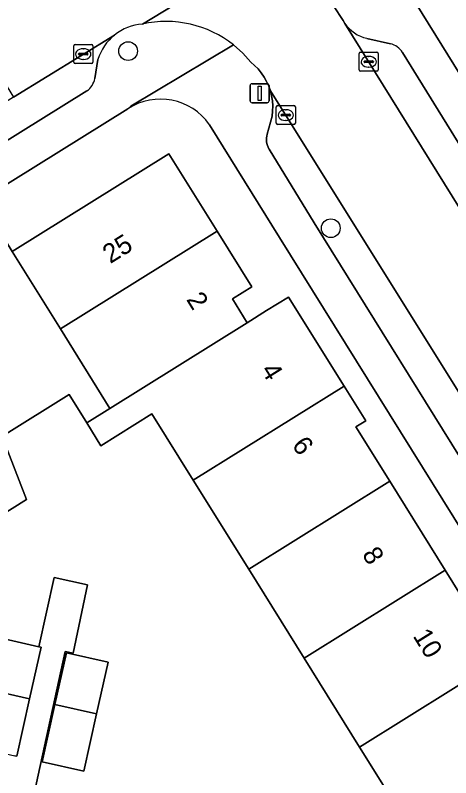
# Model space of a CAD drawing. Extents: x 159279 to 160377, y 384531 to 385888.
# Drawn here: x 159798.6 to 159821.4, y 385324.86 to 385364.76 of the extents above; entities that cross this region are included whole.
import ezdxf

# ---------------------------------------------------------------- set-up
doc = ezdxf.new("R2010")
doc.units = 0
for name, color, linetype in [('IMGEO_Boom', 7, 'Continuous'), ('IMGEO_Erf', 7, 'Continuous'), ('IMGEO_Kolk', 7, 'Continuous'), ('IMGEO_Lichtmast', 7, 'Continuous'), ('IMGEO_Pand', 7, 'Continuous'), ('IMGEO_Pand_nummerreeks', 7, 'Continuous'), ('IMGEO_Parkeervlak_open', 7, 'Continuous'), ('IMGEO_Rijbaan_lokaal_open', 7, 'Continuous'), ('IMGEO_Voetpad_open', 7, 'Continuous')]:
    doc.layers.add(name, color=color, linetype=linetype)

msp = doc.modelspace()

# ---------------------------------------------------------------- linework, layer by layer
at = {"layer": 'IMGEO_Boom'}
for centre in [(159804.508, 385362.887), (159815.119, 385353.619)]:
    msp.add_circle(centre, 0.489, dxfattribs=at)
at = {"layer": 'IMGEO_Erf'}
for points in [[(159819.276, 385365.883), (159823.854, 385358.5), (159836.28, 385338.587), (159837.835, 385339.557), (159834.913, 385344.24), (159831.991, 385348.922), (159830.224, 385351.755), (159829.705, 385351.451), (159828.547, 385353.304), (159825.647, 385357.945), (159826.792, 385358.661), (159827.912, 385359.361), (159826.995, 385360.828), (159825.875, 385360.128), (159824.238, 385362.746), (159821.693, 385366.817), (159829.912, 385371.978), (159829.211, 385373.105), (159833.91, 385376.026), (159835.655, 385377.111), (159836.028, 385376.637), (159838.923, 385378.435), (159843.62, 385381.352)], [(159804.496, 385359.868), (159773.03, 385340.279), (159755.335, 385329.317)], [(159784.094, 385344.372), (159788.739, 385347.264), (159791.557, 385349.018), (159791.24, 385349.526), (159793.068, 385350.663), (159797.72, 385353.558), (159798.437, 385352.405), (159806.646, 385357.514), (159809.164, 385353.468), (159810.984, 385350.544), (159809.971, 385349.913), (159810.745, 385348.674), (159811.756, 385349.305), (159812.9, 385350.017), (159815.811, 385345.358), (159816.948, 385343.538), (159816.433, 385343.218), (159818.202, 385340.381), (159821.107, 385335.723), (159824.011, 385331.066), (159826.916, 385326.409), (159828.473, 385327.379), (159812.427, 385353.138), (159808.772, 385359.036)], [(159797.772, 385332.174), (159799.838, 385331.715), (159800.64, 385335.332), (159802.381, 385334.946), (159801.631, 385331.38), (159801.208, 385331.469), (159798.723, 385320.044), (159798.892, 385320.151), (159800.468, 385317.666), (159800.984, 385316.85), (159802.005, 385315.24), (159800.136, 385314.052), (159802.109, 385310.94), (159819.534, 385321.806), (159816.63, 385326.463), (159813.726, 385331.12), (159810.822, 385335.777), (159807.917, 385340.435), (159805.755, 385343.902), (159803.083, 385342.236), (159802.342, 385343.424), (159801.417, 385344.909), (159797.99, 385342.772)], [(159797.909, 385342.721), (159799.19, 385339.416), (159795.092, 385336.86)]]:
    msp.add_lwpolyline(points, dxfattribs=at)
msp.add_lwpolyline([(159800.012, 385325.692), (159800.677, 385328.696), (159801.276, 385331.397), (159803.458, 385330.913), (159802.859, 385328.212), (159802.194, 385325.209)], close=True, dxfattribs=at)
msp.add_arc((159806.203, 385357.239), 3.135, 34.9814, 122.9972, dxfattribs=at)
at = {"layer": 'IMGEO_Kolk'}
for p, q in [((159801.659, 385362.306), (159801.659, 385363.158)), ((159801.734, 385363.232), (159802.586, 385363.232)), ((159802.147, 385363.012), (159802.172, 385363.012)), ((159802.66, 385363.158), (159802.66, 385362.306)), ((159801.918, 385362.726), (159801.918, 385362.738)), ((159802.356, 385362.689), (159801.958, 385362.689)), ((159801.961, 385362.775), (159802.359, 385362.775)), ((159802.402, 385362.738), (159802.402, 385362.726)), ((159816.605, 385361.902), (159816.605, 385362.754)), ((159816.68, 385362.828), (159817.532, 385362.828)), ((159817.093, 385362.608), (159817.118, 385362.608)), ((159817.606, 385362.754), (159817.606, 385361.902)), ((159802.586, 385362.232), (159801.734, 385362.232)), ((159802.17, 385362.452), (159802.145, 385362.452)), ((159816.864, 385362.322), (159816.864, 385362.334)), ((159817.302, 385362.285), (159816.904, 385362.285)), ((159816.907, 385362.371), (159817.305, 385362.371)), ((159817.348, 385362.334), (159817.348, 385362.322)), ((159817.532, 385361.828), (159816.68, 385361.828)), ((159817.116, 385362.048), (159817.091, 385362.048)), ((159812.264, 385359.112), (159812.264, 385359.964)), ((159812.339, 385360.038), (159813.191, 385360.038)), ((159812.752, 385359.818), (159812.777, 385359.818)), ((159813.265, 385359.964), (159813.265, 385359.112)), ((159812.523, 385359.532), (159812.523, 385359.544)), ((159812.961, 385359.495), (159812.563, 385359.495)), ((159812.566, 385359.581), (159812.964, 385359.581)), ((159813.007, 385359.544), (159813.007, 385359.532)), ((159813.191, 385359.038), (159812.339, 385359.038)), ((159812.775, 385359.258), (159812.75, 385359.258))]:
    msp.add_line(p, q, dxfattribs=at)
for points in [[(159801.659, 385362.306), (159801.659, 385363.158)], [(159801.734, 385363.232), (159802.586, 385363.232)], [(159802.66, 385363.158), (159802.66, 385362.306)], [(159816.605, 385361.902), (159816.605, 385362.754)], [(159816.68, 385362.828), (159817.532, 385362.828)], [(159817.606, 385362.754), (159817.606, 385361.902)], [(159802.586, 385362.232), (159801.734, 385362.232)], [(159817.532, 385361.828), (159816.68, 385361.828)], [(159812.264, 385359.112), (159812.264, 385359.964)], [(159812.339, 385360.038), (159813.191, 385360.038)], [(159813.265, 385359.964), (159813.265, 385359.112)], [(159813.191, 385359.038), (159812.339, 385359.038)]]:
    msp.add_lwpolyline(points, dxfattribs=at)
for centre, radius, start, end in [((159801.736, 385363.156), 0.0765, 91.552, 178.448), ((159801.736, 385363.156), 0.0765, 91.552, 178.448), ((159802.584, 385363.156), 0.0765, 1.552, 88.448), ((159802.584, 385363.156), 0.0765, 1.552, 88.448), ((159801.958, 385362.735), 0.0403, 85.8775, 175.7526), ((159801.955, 385362.725), 0.0366, 178.938, 274.7102), ((159802.359, 385362.732), 0.043, 264.8664, 352.4533), ((159802.363, 385362.737), 0.0386, 1.7309, 96.639), ((159816.682, 385362.752), 0.0765, 91.552, 178.448), ((159816.682, 385362.752), 0.0765, 91.552, 178.448), ((159817.53, 385362.752), 0.0765, 1.552, 88.448), ((159817.53, 385362.752), 0.0765, 1.552, 88.448), ((159801.736, 385362.308), 0.0765, 181.552, 268.448), ((159801.736, 385362.308), 0.0765, 181.552, 268.448), ((159802.584, 385362.308), 0.0765, 271.552, 358.448), ((159802.584, 385362.308), 0.0765, 271.552, 358.448), ((159816.904, 385362.331), 0.0403, 85.8775, 175.7526), ((159816.901, 385362.321), 0.0366, 178.938, 274.7102), ((159817.305, 385362.328), 0.043, 264.8664, 352.4533), ((159817.309, 385362.333), 0.0386, 1.7309, 96.639), ((159816.682, 385361.904), 0.0765, 181.552, 268.448), ((159816.682, 385361.904), 0.0765, 181.552, 268.448), ((159817.53, 385361.904), 0.0765, 271.552, 358.448), ((159817.53, 385361.904), 0.0765, 271.552, 358.448), ((159812.341, 385359.962), 0.0765, 91.552, 178.448), ((159812.341, 385359.962), 0.0765, 91.552, 178.448), ((159813.189, 385359.962), 0.0765, 1.552, 88.448), ((159813.189, 385359.962), 0.0765, 1.552, 88.448), ((159812.563, 385359.541), 0.0403, 85.8775, 175.7526), ((159812.56, 385359.531), 0.0366, 178.938, 274.7102), ((159812.964, 385359.538), 0.043, 264.8664, 352.4533), ((159812.968, 385359.543), 0.0386, 1.7309, 96.639), ((159812.341, 385359.114), 0.0765, 181.552, 268.448), ((159812.341, 385359.114), 0.0765, 181.552, 268.448), ((159813.189, 385359.114), 0.0765, 271.552, 358.448), ((159813.189, 385359.114), 0.0765, 271.552, 358.448)]:
    msp.add_arc(centre, radius, start, end, dxfattribs=at)
for centre, major_axis, ratio, start_param, end_param in [((159802.146, 385362.732), (-0.387, 0.002), 0.722429, 4.712389, 7.853982), ((159802.171, 385362.732), (-0.39, 0.002), 0.717154, 1.570796, 4.712389), ((159817.092, 385362.328), (-0.387, 0.002), 0.722429, 4.712389, 7.853982), ((159817.117, 385362.328), (-0.39, 0.002), 0.717154, 1.570796, 4.712389), ((159812.751, 385359.538), (-0.387, 0.002), 0.722429, 4.712389, 7.853982), ((159812.776, 385359.538), (-0.39, 0.002), 0.717154, 1.570796, 4.712389)]:
    msp.add_ellipse(centre, major_axis=major_axis, ratio=ratio, start_param=start_param, end_param=end_param, dxfattribs=at)
at = {"layer": 'IMGEO_Lichtmast'}
for p, q in [((159810.897, 385360.281), (159810.897, 385361.081)), ((159810.897, 385361.081), (159810.897, 385360.281)), ((159810.997, 385361.181), (159811.787, 385361.181)), ((159811.787, 385361.181), (159810.997, 385361.181)), ((159811.887, 385361.081), (159811.887, 385360.281)), ((159811.887, 385360.281), (159811.887, 385361.081)), ((159811.787, 385360.181), (159810.997, 385360.181)), ((159810.997, 385360.181), (159811.787, 385360.181))]:
    msp.add_line(p, q, dxfattribs=at)
msp.add_lwpolyline([(159811.317, 385361.056), (159811.467, 385361.056), (159811.467, 385360.306), (159811.317, 385360.306), (159811.317, 385361.056)], dxfattribs=at)
for centre, start, end in [((159810.997, 385361.081), 90, 180), ((159810.997, 385361.081), 90, 180), ((159811.787, 385361.081), 0, 90), ((159811.787, 385361.081), 360, 90), ((159810.997, 385360.281), 180, 270), ((159810.997, 385360.281), 180, 270), ((159811.787, 385360.281), 270, 0), ((159811.787, 385360.281), 270, 0)]:
    msp.add_arc(centre, 0.1, start, end, dxfattribs=at)
at = {"layer": 'IMGEO_Pand'}
for points in [[(159809.164, 385353.468), (159806.646, 385357.514), (159798.437, 385352.405), (159800.964, 385348.345)], [(159797.99, 385342.772), (159801.417, 385344.909), (159802.342, 385343.424), (159803.555, 385344.182), (159800.964, 385348.345), (159798.437, 385352.405), (159797.72, 385353.558), (159793.068, 385350.663)], [(159810.984, 385350.544), (159809.164, 385353.468), (159800.964, 385348.345), (159803.555, 385344.182), (159810.745, 385348.674), (159809.971, 385349.913)], [(159793.068, 385350.663), (159791.24, 385349.526), (159791.557, 385349.018), (159788.739, 385347.264), (159793.347, 385339.876), (159793.249, 385339.815), (159795.092, 385336.86), (159799.19, 385339.416), (159797.909, 385342.721), (159797.99, 385342.772)], [(159815.811, 385345.358), (159812.9, 385350.017), (159811.756, 385349.305), (159810.745, 385348.674), (159803.555, 385344.182), (159802.342, 385343.424), (159803.083, 385342.236), (159805.755, 385343.902), (159807.917, 385340.435)], [(159807.917, 385340.435), (159810.822, 385335.777), (159818.202, 385340.381), (159816.433, 385343.218), (159816.948, 385343.538), (159815.811, 385345.358)], [(159821.107, 385335.723), (159818.202, 385340.381), (159810.822, 385335.777), (159813.726, 385331.12)], [(159824.011, 385331.066), (159821.107, 385335.723), (159813.726, 385331.12), (159816.63, 385326.463)], [(159799.838, 385331.715), (159797.772, 385332.174), (159797.173, 385329.472), (159799.353, 385328.989), (159799.952, 385331.69)], [(159800.677, 385328.696), (159802.859, 385328.212), (159803.458, 385330.913), (159801.276, 385331.397)], [(159816.63, 385326.463), (159819.534, 385321.806), (159822.674, 385323.764), (159826.916, 385326.409), (159824.011, 385331.066)], [(159799.353, 385328.989), (159797.173, 385329.472), (159796.507, 385326.469), (159798.574, 385326.011), (159798.687, 385325.986)], [(159802.859, 385328.212), (159800.677, 385328.696), (159800.012, 385325.692), (159802.194, 385325.209)]]:
    msp.add_lwpolyline(points, close=True, dxfattribs=at)
at = {"layer": 'IMGEO_Parkeervlak_open'}
for points in [[(159815.855, 385364.337), (159830.31, 385341.097), (159830.557, 385340.7)], [(159803.793, 385363.727), (159798.507, 385360.471), (159796.102, 385358.981), (159770.956, 385343.408), (159753.968, 385332.8), (159752.805, 385331.977)], [(159818.239, 385363.27), (159817.006, 385363.554)], [(159830.526, 385344.123), (159822.021, 385357.733), (159818.878, 385362.814)], [(159802.761, 385361.448), (159802.93, 385362.452)], [(159789.494, 385352.814), (159802.349, 385360.799)], [(159826.167, 385338.088), (159825.974, 385338.397), (159811.957, 385360.802), (159812.021, 385360.542), (159812.062, 385360.28), (159812.079, 385360.015), (159812.072, 385359.75), (159812.041, 385359.487), (159811.78, 385358.533), (159811.762, 385358.437), (159811.753, 385358.339), (159811.752, 385358.241), (159811.76, 385358.143), (159811.777, 385358.047), (159811.803, 385357.952), (159811.837, 385357.86), (159811.878, 385357.771), (159811.89, 385357.75), (159814.242, 385353.899), (159823.243, 385339.447)]]:
    msp.add_lwpolyline(points, dxfattribs=at)
for centre, radius, start, end in [((159817.44, 385365.43), 1.925, 214.5791, 256.9677), ((159805.443, 385361.681), 2.629, 128.8793, 162.9355), ((159817.983, 385362.236), 1.066, 32.8747, 76.1008), ((159801.764, 385361.626), 1.013, 305.2974, 349.886)]:
    msp.add_arc(centre, radius, start, end, dxfattribs=at)
at = {"layer": 'IMGEO_Rijbaan_lokaal_open'}
for points in [[(159855.164, 385395.695), (159852.476, 385399.998), (159795.859, 385364.785), (159798.507, 385360.471), (159803.793, 385363.727)], [(159815.445, 385370.494), (159805.257, 385364.299)], [(159805.257, 385364.299), (159815.445, 385370.494)], [(159815.855, 385364.337), (159815.762, 385364.487), (159815.259, 385365.259), (159814.985, 385365.725), (159814.77, 385366.221)], [(159810.027, 385363.206), (159810.507, 385362.778), (159810.935, 385362.299), (159811.122, 385362.14), (159811.31, 385361.951), (159811.479, 385361.747), (159811.63, 385361.527), (159811.76, 385361.296), (159811.87, 385361.053), (159811.957, 385360.802), (159825.974, 385338.397), (159830.31, 385341.097), (159815.855, 385364.337)]]:
    msp.add_lwpolyline(points, dxfattribs=at)
for centre, radius, start, end in [((159805.43, 385361.698), 2.607, 93.7978, 128.8845), ((159806.5, 385358.768), 5.669, 51.5236, 102.6645)]:
    msp.add_arc(centre, radius, start, end, dxfattribs=at)
at = {"layer": 'IMGEO_Voetpad_open'}
for points in [[(159814.77, 385366.221), (159814.985, 385365.725), (159815.259, 385365.259), (159815.762, 385364.487), (159815.855, 385364.337)], [(159852.658, 385308.084), (159852.363, 385306.747), (159852.411, 385305.833), (159852.471, 385305.696), (159852.66, 385305.262), (159852.856, 385304.948), (159855.898, 385306.842), (159855.996, 385306.993), (159837.342, 385336.886), (159836.28, 385338.587), (159823.854, 385358.5), (159819.276, 385365.883)], [(159817.006, 385363.554), (159818.239, 385363.27)], [(159773.03, 385340.279), (159804.496, 385359.868), (159804.655, 385360.004), (159810.027, 385363.206)], [(159811.957, 385360.802), (159811.87, 385361.053), (159811.76, 385361.296), (159811.63, 385361.527), (159811.479, 385361.747), (159811.31, 385361.951), (159811.122, 385362.14), (159810.935, 385362.299), (159810.507, 385362.778), (159810.027, 385363.206), (159804.655, 385360.004), (159804.496, 385359.868)], [(159818.878, 385362.814), (159822.021, 385357.733), (159830.526, 385344.123), (159834.497, 385337.753), (159838.736, 385330.975), (159841.736, 385326.156), (159852.538, 385308.824)], [(159802.93, 385362.452), (159802.761, 385361.448)], [(159802.349, 385360.799), (159789.494, 385352.814), (159784.766, 385349.866), (159771.943, 385341.936), (159767.166, 385338.949), (159756.064, 385332.067)], [(159836.132, 385318.83), (159827.234, 385333.1), (159823.243, 385339.447), (159814.242, 385353.899), (159811.89, 385357.75), (159811.878, 385357.771), (159811.837, 385357.86), (159811.803, 385357.952), (159811.777, 385358.047), (159811.76, 385358.143), (159811.752, 385358.241), (159811.753, 385358.339), (159811.762, 385358.437), (159811.78, 385358.533), (159812.041, 385359.487), (159812.072, 385359.75), (159812.079, 385360.015), (159812.062, 385360.28), (159812.021, 385360.542), (159811.957, 385360.802)], [(159808.772, 385359.036), (159812.427, 385353.138), (159828.473, 385327.379), (159829.489, 385325.749), (159840.98, 385307.303), (159852.256, 385289.158), (159854.654, 385285.32), (159857.525, 385284.725), (159852.864, 385292.177), (159852.05, 385293.447), (159849.442, 385297.666)], [(159797.021, 385318.966), (159798.723, 385320.044), (159801.208, 385331.469), (159801.631, 385331.38), (159802.381, 385334.946), (159800.64, 385335.332), (159799.838, 385331.715), (159799.952, 385331.69), (159799.353, 385328.989), (159798.687, 385325.986), (159798.574, 385326.011)]]:
    msp.add_lwpolyline(points, dxfattribs=at)
for centre, radius, start, end in [((159805.43, 385361.698), 2.607, 93.7978, 128.8845), ((159806.5, 385358.768), 5.669, 51.5236, 102.6645), ((159817.44, 385365.43), 1.925, 214.5791, 256.9677), ((159805.443, 385361.681), 2.629, 128.8793, 162.9355), ((159817.983, 385362.236), 1.066, 32.8747, 76.1008), ((159801.764, 385361.626), 1.013, 305.2974, 349.886), ((159806.203, 385357.239), 3.135, 34.9814, 122.9972)]:
    msp.add_arc(centre, radius, start, end, dxfattribs=at)

# ---------------------------------------------------------------- texts
at = {"layer": 'IMGEO_Pand_nummerreeks'}
for s, rotation, p in [('25', 31.8967, (159803.573, 385351.737)), ('2', 301.9078, (159807.529, 385349.889)), ('4', 301.9995, (159811.428, 385346.183)), ('6', 307.8541, (159813.044, 385342.234)), ('8', 301.9508, (159816.728, 385336.547)), ('10', 301.9508, (159819.388, 385332.28))]:
    msp.add_text(s, height=1, rotation=rotation, dxfattribs=at).set_placement(p)

doc.saveas('drawing.dxf')
